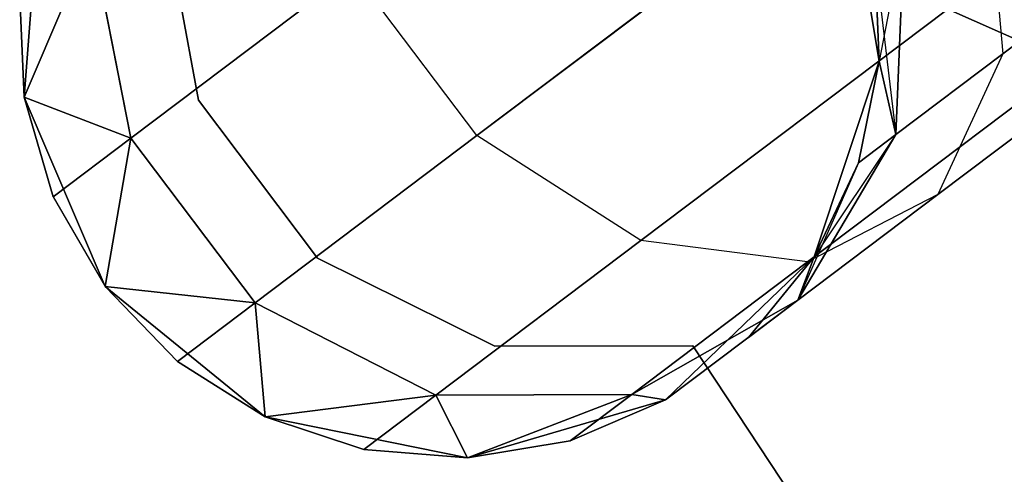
# Model space of a CAD drawing. Extents: x -91 to 91, y -91 to 262.
# Tile 442 of 480: x 47.26 to 49.54, y 35.38 to 36.44. Entities that reach past the tile are written whole.
import ezdxf

# ---------------------------------------------------------------- set-up
doc = ezdxf.new("R2010")
doc.units = 0
doc.header["$LTSCALE"] = 25.4
doc.layers.get('0').update_dxf_attribs({"linetype": 'CONTINUOUS'})

# ---------------------------------------------------------------- blocks, each defined once
blk = doc.blocks.new('ETE0_STL_1')
at = {"color": 0}
for p, q in [((49.2505, 36.3394, 327.5076), (49.1729, 36.8117, 327.5076)), ((49.1729, 36.8117, 163.5076), (49.2505, 36.3394, 163.5076)), ((49.2505, 36.3394, 327.5076), (49.1729, 36.8117, 327.5076)), ((49.1729, 36.8117, 163.5076), (49.2505, 36.3394, 163.5076)), ((49.501, 36.7769, 321.2195), (49.5376, 36.3557, 320.9951)), ((49.501, 36.7769, 321.2195), (49.5376, 36.3557, 320.9951)), ((49.501, 36.7769, 168.7957), (49.5376, 36.3557, 169.0201)), ((49.501, 36.7769, 168.7957), (49.5376, 36.3557, 169.0201)), ((48.3173, 36.1663, 319.9068), (49.0868, 36.7468, 319.2628)), ((48.3173, 36.1663, 319.9068), (49.0868, 36.7468, 319.2628)), ((49.0868, 36.7468, 170.7524), (48.3173, 36.1663, 170.1084)), ((49.0868, 36.7468, 170.7524), (48.3173, 36.1663, 170.1084)), ((47.3045, 36.733, 327.5076), (47.2669, 36.2558, 327.5076)), ((47.2669, 36.2558, 163.5076), (47.3045, 36.733, 163.5076)), ((47.3045, 36.733, 327.5076), (47.2669, 36.2558, 327.5076)), ((47.2669, 36.2558, 163.5076), (47.3045, 36.733, 163.5076)), ((47.5878, 36.7, 164.5076), (47.6713, 36.2485, 164.5076)), ((47.6713, 36.2485, 162.5076), (47.5878, 36.7, 162.5076)), ((47.6713, 36.2485, 162.5076), (47.5878, 36.7, 162.5076)), ((47.5878, 36.7, 164.5076), (47.6713, 36.2485, 164.5076)), ((47.2669, 36.2558, 322.0076), (47.4238, 36.6227, 320.9558)), ((47.2669, 36.2558, 322.0076), (47.4238, 36.6227, 320.9558)), ((47.4238, 36.6227, 169.0594), (47.2669, 36.2558, 168.0076)), ((47.4238, 36.6227, 169.0594), (47.2669, 36.2558, 168.0076)), ((47.4238, 36.6227, 320.9558), (47.5149, 36.1606, 320.8707)), ((47.4238, 36.6227, 320.9558), (47.5149, 36.1606, 320.8707)), ((47.5149, 36.1606, 169.1445), (47.4238, 36.6227, 169.0594)), ((47.5149, 36.1606, 169.1445), (47.4238, 36.6227, 169.0594)), ((49.3081, 36.6314, 168.4341), (49.2505, 36.3394, 168.0076)), ((49.3081, 36.6314, 168.4341), (49.2505, 36.3394, 168.0076)), ((49.2898, 36.1688, 321.4596), (49.3081, 36.6314, 321.5811)), ((49.2898, 36.1688, 321.4596), (49.3081, 36.6314, 321.5811)), ((49.3081, 36.6314, 168.4341), (49.2898, 36.1688, 168.5556)), ((49.3081, 36.6314, 168.4341), (49.2898, 36.1688, 168.5556)), ((49.5376, 36.3557, 320.9951), (49.9085, 36.6355, 320.6847)), ((49.5376, 36.3557, 320.9951), (49.9085, 36.6355, 320.6847)), ((49.9085, 36.6355, 169.3306), (49.5376, 36.3557, 169.0201)), ((49.9085, 36.6355, 169.3306), (49.5376, 36.3557, 169.0201)), ((49.2505, 36.3394, 322.0076), (49.2404, 36.5803, 322.0076)), ((49.2404, 36.5803, 322.0076), (49.2505, 36.3394, 327.5076)), ((49.2404, 36.5803, 322.0076), (49.2505, 36.3394, 327.5076)), ((49.2404, 36.5803, 322.0076), (49.2898, 36.1688, 321.4596)), ((49.2505, 36.3394, 322.0076), (49.2404, 36.5803, 322.0076)), ((49.2404, 36.5803, 322.0076), (49.2898, 36.1688, 321.4596)), ((49.2505, 36.3394, 168.0076), (49.2404, 36.5803, 168.0076)), ((49.2404, 36.5803, 168.0076), (49.2505, 36.3394, 163.5076)), ((49.2404, 36.5803, 168.0076), (49.2505, 36.3394, 163.5076)), ((49.2505, 36.3394, 168.0076), (49.2404, 36.5803, 168.0076)), ((47.5149, 36.1606, 320.8707), (48.0291, 36.5484, 319.9068)), ((47.5149, 36.1606, 320.8707), (48.0291, 36.5484, 319.9068)), ((48.0291, 36.5484, 170.1084), (47.5149, 36.1606, 169.1445)), ((48.0291, 36.5484, 170.1084), (47.5149, 36.1606, 169.1445)), ((48.3173, 36.1663, 319.9068), (48.0291, 36.5484, 319.9068)), ((48.3173, 36.1663, 319.9068), (48.0291, 36.5484, 319.9068)), ((48.3173, 36.1663, 170.1084), (48.0291, 36.5484, 170.1084)), ((48.3173, 36.1663, 170.1084), (48.0291, 36.5484, 170.1084)), ((47.2567, 36.4967, 322.0076), (47.2669, 36.2558, 327.5076)), ((47.2567, 36.4967, 322.0076), (47.2669, 36.2558, 322.0076)), ((47.2567, 36.4967, 322.0076), (47.2669, 36.2558, 327.5076)), ((47.2567, 36.4967, 322.0076), (47.2669, 36.2558, 322.0076)), ((47.2567, 36.4967, 168.0076), (47.2669, 36.2558, 168.0076)), ((47.2669, 36.2558, 163.5076), (47.2567, 36.4967, 168.0076)), ((47.2567, 36.4967, 168.0076), (47.2669, 36.2558, 168.0076)), ((47.2669, 36.2558, 163.5076), (47.2567, 36.4967, 168.0076)), ((48.6981, 35.9227, 320.0641), (49.41, 36.4597, 319.4683)), ((48.6981, 35.9227, 320.0641), (49.41, 36.4597, 319.4683)), ((49.41, 36.4597, 170.5469), (48.6981, 35.9227, 169.9511)), ((49.41, 36.4597, 170.5469), (48.6981, 35.9227, 169.9511)), ((49.694, 36.3334, 319.8322), (49.41, 36.4597, 319.4683)), ((49.694, 36.3334, 319.8322), (49.41, 36.4597, 319.4683)), ((49.41, 36.4597, 170.5469), (49.694, 36.3334, 170.183)), ((49.41, 36.4597, 170.5469), (49.694, 36.3334, 170.183)), ((49.3872, 36.0296, 320.6786), (49.8739, 36.3968, 320.2712)), ((49.3872, 36.0296, 320.6786), (49.8739, 36.3968, 320.2712)), ((49.8739, 36.3968, 169.744), (49.3872, 36.0296, 169.3366)), ((49.8739, 36.3968, 169.744), (49.3872, 36.0296, 169.3366)), ((49.2898, 36.1688, 321.4596), (49.5376, 36.3557, 320.9951)), ((49.2898, 36.1688, 321.4596), (49.5376, 36.3557, 320.9951)), ((49.5376, 36.3557, 169.0201), (49.2898, 36.1688, 168.5556)), ((49.5376, 36.3557, 169.0201), (49.2898, 36.1688, 168.5556)), ((49.5376, 36.3557, 320.9951), (49.3872, 36.0296, 320.6786)), ((49.5376, 36.3557, 320.9951), (49.3872, 36.0296, 320.6786)), ((49.5376, 36.3557, 169.0201), (49.3872, 36.0296, 169.3366)), ((49.5376, 36.3557, 169.0201), (49.3872, 36.0296, 169.3366)), ((49.0842, 35.8734, 320.3427), (49.694, 36.3334, 319.8322)), ((49.0842, 35.8734, 320.3427), (49.694, 36.3334, 319.8322)), ((49.694, 36.3334, 170.183), (49.0842, 35.8734, 169.6726)), ((49.694, 36.3334, 170.183), (49.0842, 35.8734, 169.6726)), ((49.0998, 35.8851, 327.5076), (49.2505, 36.3394, 327.5076)), ((49.2505, 36.3394, 163.5076), (49.0998, 35.8851, 163.5076)), ((49.0998, 35.8851, 327.5076), (49.2505, 36.3394, 327.5076)), ((49.2505, 36.3394, 163.5076), (49.0998, 35.8851, 163.5076)), ((49.2028, 36.1031, 322.0076), (49.2505, 36.3394, 327.5076)), ((49.2028, 36.1031, 322.0076), (49.2505, 36.3394, 322.0076)), ((49.2028, 36.1031, 322.0076), (49.2505, 36.3394, 327.5076)), ((49.2028, 36.1031, 322.0076), (49.2505, 36.3394, 322.0076)), ((49.2028, 36.1031, 168.0076), (49.2505, 36.3394, 168.0076)), ((49.2505, 36.3394, 163.5076), (49.2028, 36.1031, 168.0076)), ((49.2028, 36.1031, 168.0076), (49.2505, 36.3394, 168.0076)), ((49.2505, 36.3394, 163.5076), (49.2028, 36.1031, 168.0076)), ((49.2505, 36.3394, 322.0076), (49.2505, 36.3394, 327.5076)), ((49.2505, 36.3394, 322.0076), (49.2505, 36.3394, 327.5076)), ((49.2505, 36.3394, 322.0076), (49.2898, 36.1688, 321.4596)), ((49.2505, 36.3394, 322.0076), (49.2898, 36.1688, 321.4596)), ((49.2898, 36.1688, 168.5556), (49.2505, 36.3394, 168.0076)), ((49.2898, 36.1688, 168.5556), (49.2505, 36.3394, 168.0076)), ((49.2505, 36.3394, 168.0076), (49.2505, 36.3394, 163.5076)), ((49.2505, 36.3394, 168.0076), (49.2505, 36.3394, 163.5076)), ((47.2669, 36.2558, 327.5076), (47.4553, 35.8159, 327.5076)), ((47.4553, 35.8159, 163.5076), (47.2669, 36.2558, 163.5076)), ((47.2669, 36.2558, 322.0076), (47.2669, 36.2558, 327.5076)), ((47.2669, 36.2558, 322.0076), (47.2669, 36.2558, 327.5076)), ((47.2669, 36.2558, 322.0076), (47.3344, 36.0244, 322.0076)), ((47.3344, 36.0244, 322.0076), (47.2669, 36.2558, 327.5076)), ((47.3344, 36.0244, 322.0076), (47.2669, 36.2558, 327.5076)), ((47.2669, 36.2558, 327.5076), (47.4553, 35.8159, 327.5076)), ((47.2669, 36.2558, 322.0076), (47.3344, 36.0244, 322.0076)), ((47.2669, 36.2558, 322.0076), (47.5149, 36.1606, 320.8707)), ((47.2669, 36.2558, 322.0076), (47.5149, 36.1606, 320.8707)), ((47.5149, 36.1606, 169.1445), (47.2669, 36.2558, 168.0076)), ((47.2669, 36.2558, 168.0076), (47.3344, 36.0244, 168.0076)), ((47.5149, 36.1606, 169.1445), (47.2669, 36.2558, 168.0076)), ((47.3344, 36.0244, 168.0076), (47.2669, 36.2558, 163.5076)), ((47.4553, 35.8159, 163.5076), (47.2669, 36.2558, 163.5076)), ((47.3344, 36.0244, 168.0076), (47.2669, 36.2558, 163.5076)), ((47.2669, 36.2558, 168.0076), (47.3344, 36.0244, 168.0076)), ((47.2669, 36.2558, 168.0076), (47.2669, 36.2558, 163.5076)), ((47.2669, 36.2558, 168.0076), (47.2669, 36.2558, 163.5076)), ((47.6713, 36.2485, 164.5076), (47.6713, 36.2485, 162.5076)), ((47.6713, 36.2485, 164.5076), (47.6713, 36.2485, 162.5076)), ((47.6713, 36.2485, 164.5076), (47.9478, 35.8819, 164.5076)), ((47.9478, 35.8819, 162.5076), (47.6713, 36.2485, 162.5076)), ((47.9478, 35.8819, 162.5076), (47.6713, 36.2485, 162.5076)), ((47.6713, 36.2485, 164.5076), (47.9478, 35.8819, 164.5076)), ((47.8032, 35.7785, 320.8707), (48.3173, 36.1663, 319.9068)), ((47.8032, 35.7785, 320.8707), (48.3173, 36.1663, 319.9068)), ((48.3173, 36.1663, 170.1084), (47.8032, 35.7785, 169.1445)), ((48.3173, 36.1663, 170.1084), (47.8032, 35.7785, 169.1445)), ((48.6981, 35.9227, 320.0641), (48.3173, 36.1663, 319.9068)), ((48.6981, 35.9227, 320.0641), (48.3173, 36.1663, 319.9068)), ((48.6981, 35.9227, 169.9511), (48.3173, 36.1663, 170.1084)), ((48.6981, 35.9227, 169.9511), (48.3173, 36.1663, 170.1084)), ((49.0619, 35.7843, 321.2884), (49.2898, 36.1688, 321.4596)), ((49.0619, 35.7843, 321.2884), (49.2898, 36.1688, 321.4596)), ((49.2898, 36.1688, 168.5556), (49.0619, 35.7843, 168.7269)), ((49.2898, 36.1688, 168.5556), (49.0619, 35.7843, 168.7269)), ((49.2898, 36.1688, 168.5556), (49.0998, 35.8851, 168.0076)), ((49.2898, 36.1688, 168.5556), (49.0998, 35.8851, 168.0076)), ((49.2028, 36.1031, 322.0076), (49.2898, 36.1688, 321.4596)), ((49.2028, 36.1031, 322.0076), (49.2898, 36.1688, 321.4596)), ((49.2898, 36.1688, 168.5556), (49.2028, 36.1031, 168.0076)), ((49.2898, 36.1688, 168.5556), (49.2028, 36.1031, 168.0076)), ((47.3344, 36.0244, 322.0076), (47.5149, 36.1606, 320.8707)), ((47.3344, 36.0244, 322.0076), (47.5149, 36.1606, 320.8707)), ((47.5149, 36.1606, 169.1445), (47.3344, 36.0244, 168.0076)), ((47.5149, 36.1606, 169.1445), (47.3344, 36.0244, 168.0076)), ((47.4553, 35.8159, 322.0076), (47.5149, 36.1606, 320.8707)), ((47.4553, 35.8159, 322.0076), (47.5149, 36.1606, 320.8707)), ((47.5149, 36.1606, 169.1445), (47.4553, 35.8159, 168.0076)), ((47.5149, 36.1606, 169.1445), (47.4553, 35.8159, 168.0076)), ((47.5149, 36.1606, 320.8707), (47.8032, 35.7785, 320.8707)), ((47.5149, 36.1606, 320.8707), (47.8032, 35.7785, 320.8707)), ((47.8032, 35.7785, 169.1445), (47.5149, 36.1606, 169.1445)), ((47.8032, 35.7785, 169.1445), (47.5149, 36.1606, 169.1445)), ((49.2028, 36.1031, 322.0076), (49.0619, 35.7843, 321.2884)), ((49.2028, 36.1031, 322.0076), (49.0619, 35.7843, 321.2884)), ((49.0998, 35.8851, 322.0076), (49.2028, 36.1031, 322.0076)), ((49.2028, 36.1031, 322.0076), (49.0998, 35.8851, 327.5076)), ((49.2028, 36.1031, 322.0076), (49.0998, 35.8851, 327.5076)), ((49.0998, 35.8851, 322.0076), (49.2028, 36.1031, 322.0076)), ((49.0998, 35.8851, 168.0076), (49.2028, 36.1031, 168.0076)), ((49.2028, 36.1031, 168.0076), (49.0998, 35.8851, 163.5076)), ((49.2028, 36.1031, 168.0076), (49.0998, 35.8851, 163.5076)), ((49.0998, 35.8851, 168.0076), (49.2028, 36.1031, 168.0076)), ((49.0619, 35.7843, 321.2884), (49.3872, 36.0296, 320.6786)), ((49.0619, 35.7843, 321.2884), (49.3872, 36.0296, 320.6786)), ((49.3872, 36.0296, 169.3366), (49.0619, 35.7843, 168.7269)), ((49.3872, 36.0296, 169.3366), (49.0619, 35.7843, 168.7269)), ((49.3872, 36.0296, 320.6786), (49.0842, 35.8734, 320.3427)), ((49.3872, 36.0296, 320.6786), (49.0842, 35.8734, 320.3427)), ((49.3872, 36.0296, 169.3366), (49.0842, 35.8734, 169.6726)), ((49.3872, 36.0296, 169.3366), (49.0842, 35.8734, 169.6726)), ((47.3344, 36.0244, 322.0076), (47.4553, 35.8159, 327.5076)), ((47.3344, 36.0244, 322.0076), (47.4553, 35.8159, 327.5076)), ((47.3344, 36.0244, 322.0076), (47.4553, 35.8159, 322.0076)), ((47.3344, 36.0244, 322.0076), (47.4553, 35.8159, 322.0076)), ((47.3344, 36.0244, 168.0076), (47.4553, 35.8159, 168.0076)), ((47.3344, 36.0244, 168.0076), (47.4553, 35.8159, 168.0076)), ((47.3344, 36.0244, 168.0076), (47.4553, 35.8159, 163.5076)), ((47.3344, 36.0244, 168.0076), (47.4553, 35.8159, 163.5076)), ((48.2224, 35.5639, 320.9558), (48.6981, 35.9227, 320.0641)), ((48.2224, 35.5639, 320.9558), (48.6981, 35.9227, 320.0641)), ((48.6981, 35.9227, 169.9511), (48.2224, 35.5639, 169.0594)), ((48.6981, 35.9227, 169.9511), (48.2224, 35.5639, 169.0594)), ((49.0842, 35.8734, 320.3427), (48.6981, 35.9227, 320.0641)), ((49.0842, 35.8734, 320.3427), (48.6981, 35.9227, 320.0641)), ((49.0842, 35.8734, 169.6726), (48.6981, 35.9227, 169.9511)), ((49.0842, 35.8734, 169.6726), (48.6981, 35.9227, 169.9511)), ((47.9478, 35.8819, 164.5076), (47.9478, 35.8819, 162.5076)), ((47.9478, 35.8819, 164.5076), (47.9478, 35.8819, 162.5076)), ((47.9478, 35.8819, 164.5076), (48.359, 35.6776, 164.5076)), ((48.359, 35.6776, 162.5076), (47.9478, 35.8819, 162.5076)), ((48.359, 35.6776, 162.5076), (47.9478, 35.8819, 162.5076)), ((47.9478, 35.8819, 164.5076), (48.359, 35.6776, 164.5076)), ((48.6767, 35.566, 321.1065), (49.0842, 35.8734, 320.3427)), ((48.6767, 35.566, 321.1065), (49.0842, 35.8734, 320.3427)), ((49.0842, 35.8734, 169.6726), (48.6767, 35.566, 168.9087)), ((49.0842, 35.8734, 169.6726), (48.6767, 35.566, 168.9087)), ((48.7552, 35.553, 327.5076), (49.0998, 35.8851, 327.5076)), ((49.0998, 35.8851, 163.5076), (48.7552, 35.553, 163.5076)), ((48.7552, 35.553, 327.5076), (49.0998, 35.8851, 327.5076)), ((49.0998, 35.8851, 163.5076), (48.7552, 35.553, 163.5076)), ((48.9477, 35.6981, 322.0076), (49.0998, 35.8851, 327.5076)), ((48.9477, 35.6981, 322.0076), (49.0998, 35.8851, 322.0076)), ((48.9477, 35.6981, 322.0076), (49.0998, 35.8851, 327.5076)), ((48.9477, 35.6981, 322.0076), (49.0998, 35.8851, 322.0076)), ((48.9477, 35.6981, 168.0076), (49.0998, 35.8851, 168.0076)), ((49.0998, 35.8851, 163.5076), (48.9477, 35.6981, 168.0076)), ((48.9477, 35.6981, 168.0076), (49.0998, 35.8851, 168.0076)), ((49.0998, 35.8851, 163.5076), (48.9477, 35.6981, 168.0076)), ((49.0998, 35.8851, 322.0076), (49.0619, 35.7843, 321.2884)), ((49.0998, 35.8851, 322.0076), (49.0619, 35.7843, 321.2884)), ((49.0619, 35.7843, 168.7269), (49.0998, 35.8851, 168.0076)), ((49.0619, 35.7843, 168.7269), (49.0998, 35.8851, 168.0076)), ((49.0998, 35.8851, 322.0076), (49.0998, 35.8851, 327.5076)), ((49.0998, 35.8851, 322.0076), (49.0998, 35.8851, 327.5076)), ((49.0998, 35.8851, 168.0076), (49.0998, 35.8851, 163.5076)), ((49.0998, 35.8851, 168.0076), (49.0998, 35.8851, 163.5076)), ((47.4553, 35.8159, 327.5076), (47.8266, 35.5138, 327.5076)), ((47.8266, 35.5138, 163.5076), (47.4553, 35.8159, 163.5076)), ((47.4553, 35.8159, 327.5076), (47.8266, 35.5138, 327.5076)), ((47.4553, 35.8159, 327.5076), (47.6226, 35.6423, 322.0076)), ((47.4553, 35.8159, 322.0076), (47.4553, 35.8159, 327.5076)), ((47.4553, 35.8159, 322.0076), (47.4553, 35.8159, 327.5076)), ((47.4553, 35.8159, 322.0076), (47.6226, 35.6423, 322.0076)), ((47.4553, 35.8159, 327.5076), (47.6226, 35.6423, 322.0076)), ((47.4553, 35.8159, 322.0076), (47.6226, 35.6423, 322.0076)), ((47.4553, 35.8159, 322.0076), (47.8032, 35.7785, 320.8707)), ((47.4553, 35.8159, 322.0076), (47.8032, 35.7785, 320.8707)), ((47.8032, 35.7785, 169.1445), (47.4553, 35.8159, 168.0076)), ((47.4553, 35.8159, 168.0076), (47.6226, 35.6423, 168.0076)), ((47.8032, 35.7785, 169.1445), (47.4553, 35.8159, 168.0076)), ((47.8266, 35.5138, 163.5076), (47.4553, 35.8159, 163.5076)), ((47.6226, 35.6423, 168.0076), (47.4553, 35.8159, 163.5076)), ((47.4553, 35.8159, 168.0076), (47.6226, 35.6423, 168.0076)), ((47.4553, 35.8159, 168.0076), (47.4553, 35.8159, 163.5076)), ((47.6226, 35.6423, 168.0076), (47.4553, 35.8159, 163.5076)), ((47.4553, 35.8159, 168.0076), (47.4553, 35.8159, 163.5076)), ((47.6226, 35.6423, 322.0076), (47.8032, 35.7785, 320.8707)), ((47.6226, 35.6423, 322.0076), (47.8032, 35.7785, 320.8707)), ((47.8032, 35.7785, 169.1445), (47.6226, 35.6423, 168.0076)), ((47.8032, 35.7785, 169.1445), (47.6226, 35.6423, 168.0076)), ((47.8266, 35.5138, 322.0076), (47.8032, 35.7785, 320.8707)), ((47.8032, 35.7785, 320.8707), (48.2224, 35.5639, 320.9558)), ((47.8266, 35.5138, 322.0076), (47.8032, 35.7785, 320.8707)), ((47.8032, 35.7785, 320.8707), (48.2224, 35.5639, 320.9558)), ((48.2224, 35.5639, 169.0594), (47.8032, 35.7785, 169.1445)), ((47.8032, 35.7785, 169.1445), (47.8266, 35.5138, 168.0076)), ((47.8032, 35.7785, 169.1445), (47.8266, 35.5138, 168.0076)), ((48.2224, 35.5639, 169.0594), (47.8032, 35.7785, 169.1445)), ((48.6767, 35.566, 321.1065), (49.0619, 35.7843, 321.2884)), ((48.6767, 35.566, 321.1065), (49.0619, 35.7843, 321.2884)), ((49.0619, 35.7843, 168.7269), (48.6767, 35.566, 168.9087)), ((49.0619, 35.7843, 168.7269), (48.6767, 35.566, 168.9087)), ((48.7552, 35.553, 322.0076), (49.0619, 35.7843, 321.2884)), ((48.7552, 35.553, 322.0076), (49.0619, 35.7843, 321.2884)), ((49.0619, 35.7843, 168.7269), (48.7552, 35.553, 168.0076)), ((49.0619, 35.7843, 168.7269), (48.7552, 35.553, 168.0076)), ((48.9477, 35.6981, 322.0076), (49.0619, 35.7843, 321.2884)), ((48.9477, 35.6981, 322.0076), (49.0619, 35.7843, 321.2884)), ((49.0619, 35.7843, 168.7269), (48.9477, 35.6981, 168.0076)), ((49.0619, 35.7843, 168.7269), (48.9477, 35.6981, 168.0076)), ((48.9477, 35.6981, 322.0076), (48.7552, 35.553, 327.5076)), ((48.9477, 35.6981, 322.0076), (48.7552, 35.553, 327.5076)), ((48.9477, 35.6981, 168.0076), (48.7552, 35.553, 163.5076)), ((48.9477, 35.6981, 168.0076), (48.7552, 35.553, 163.5076)), ((48.359, 35.6776, 164.5076), (48.8182, 35.6785, 164.5076)), ((48.8182, 35.6785, 162.5076), (48.359, 35.6776, 162.5076)), ((48.8182, 35.6785, 162.5076), (48.359, 35.6776, 162.5076)), ((48.359, 35.6776, 164.5076), (48.8182, 35.6785, 164.5076)), ((48.359, 35.6776, 164.5076), (48.359, 35.6776, 162.5076)), ((48.359, 35.6776, 164.5076), (48.359, 35.6776, 162.5076)), ((48.8182, 35.6785, 164.5076), (48.8182, 35.6785, 162.5076)), ((48.8182, 35.6785, 164.5076), (51.917, 30.9968, 164.5076)), ((51.917, 30.9968, 162.5076), (48.8182, 35.6785, 162.5076)), ((48.8182, 35.6785, 164.5076), (48.8182, 35.6785, 162.5076)), ((51.917, 30.9968, 162.5076), (48.8182, 35.6785, 162.5076)), ((48.8182, 35.6785, 164.5076), (51.917, 30.9968, 164.5076)), ((47.6226, 35.6423, 322.0076), (47.8266, 35.5138, 327.5076)), ((47.6226, 35.6423, 322.0076), (47.8266, 35.5138, 322.0076)), ((47.6226, 35.6423, 322.0076), (47.8266, 35.5138, 327.5076)), ((47.6226, 35.6423, 322.0076), (47.8266, 35.5138, 322.0076)), ((47.6226, 35.6423, 168.0076), (47.8266, 35.5138, 168.0076)), ((47.8266, 35.5138, 163.5076), (47.6226, 35.6423, 168.0076)), ((47.6226, 35.6423, 168.0076), (47.8266, 35.5138, 168.0076)), ((47.8266, 35.5138, 163.5076), (47.6226, 35.6423, 168.0076)), ((47.8266, 35.5138, 322.0076), (48.2224, 35.5639, 320.9558)), ((47.8266, 35.5138, 322.0076), (48.2224, 35.5639, 320.9558)), ((48.2224, 35.5639, 169.0594), (47.8266, 35.5138, 168.0076)), ((48.2224, 35.5639, 169.0594), (47.8266, 35.5138, 168.0076)), ((48.0554, 35.4379, 322.0076), (48.2224, 35.5639, 320.9558)), ((48.0554, 35.4379, 322.0076), (48.2224, 35.5639, 320.9558)), ((48.2224, 35.5639, 169.0594), (48.0554, 35.4379, 168.0076)), ((48.2224, 35.5639, 169.0594), (48.0554, 35.4379, 168.0076)), ((48.2224, 35.5639, 320.9558), (48.6767, 35.566, 321.1065)), ((48.2224, 35.5639, 320.9558), (48.6767, 35.566, 321.1065)), ((48.6767, 35.566, 168.9087), (48.2224, 35.5639, 169.0594)), ((48.6767, 35.566, 168.9087), (48.2224, 35.5639, 169.0594)), ((48.2957, 35.419, 322.0076), (48.2224, 35.5639, 320.9558)), ((48.2957, 35.419, 322.0076), (48.2224, 35.5639, 320.9558)), ((48.2224, 35.5639, 169.0594), (48.2957, 35.419, 168.0076)), ((48.2224, 35.5639, 169.0594), (48.2957, 35.419, 168.0076)), ((48.2957, 35.419, 322.0076), (48.6767, 35.566, 321.1065)), ((48.2957, 35.419, 322.0076), (48.6767, 35.566, 321.1065)), ((48.6767, 35.566, 168.9087), (48.2957, 35.419, 168.0076)), ((48.6767, 35.566, 168.9087), (48.2957, 35.419, 168.0076)), ((48.2957, 35.419, 327.5076), (48.7552, 35.553, 327.5076)), ((48.7552, 35.553, 163.5076), (48.2957, 35.419, 163.5076)), ((48.2957, 35.419, 327.5076), (48.7552, 35.553, 327.5076)), ((48.7552, 35.553, 163.5076), (48.2957, 35.419, 163.5076)), ((48.5336, 35.4581, 322.0076), (48.6767, 35.566, 321.1065)), ((48.5336, 35.4581, 322.0076), (48.6767, 35.566, 321.1065)), ((48.6767, 35.566, 168.9087), (48.5336, 35.4581, 168.0076)), ((48.6767, 35.566, 168.9087), (48.5336, 35.4581, 168.0076)), ((48.5336, 35.4581, 322.0076), (48.7552, 35.553, 327.5076)), ((48.5336, 35.4581, 322.0076), (48.7552, 35.553, 322.0076)), ((48.5336, 35.4581, 322.0076), (48.7552, 35.553, 327.5076)), ((48.5336, 35.4581, 322.0076), (48.7552, 35.553, 322.0076)), ((48.5336, 35.4581, 168.0076), (48.7552, 35.553, 168.0076)), ((48.7552, 35.553, 163.5076), (48.5336, 35.4581, 168.0076)), ((48.5336, 35.4581, 168.0076), (48.7552, 35.553, 168.0076)), ((48.7552, 35.553, 163.5076), (48.5336, 35.4581, 168.0076)), ((48.7552, 35.553, 322.0076), (48.6767, 35.566, 321.1065)), ((48.7552, 35.553, 322.0076), (48.6767, 35.566, 321.1065)), ((48.6767, 35.566, 168.9087), (48.7552, 35.553, 168.0076)), ((48.6767, 35.566, 168.9087), (48.7552, 35.553, 168.0076)), ((48.7552, 35.553, 322.0076), (48.7552, 35.553, 327.5076)), ((48.7552, 35.553, 322.0076), (48.7552, 35.553, 327.5076)), ((48.7552, 35.553, 168.0076), (48.7552, 35.553, 163.5076)), ((48.7552, 35.553, 168.0076), (48.7552, 35.553, 163.5076)), ((47.8266, 35.5138, 327.5076), (48.2957, 35.419, 327.5076)), ((48.2957, 35.419, 163.5076), (47.8266, 35.5138, 163.5076)), ((47.8266, 35.5138, 322.0076), (47.8266, 35.5138, 327.5076)), ((47.8266, 35.5138, 322.0076), (47.8266, 35.5138, 327.5076)), ((47.8266, 35.5138, 322.0076), (48.0554, 35.4379, 322.0076)), ((48.0554, 35.4379, 322.0076), (47.8266, 35.5138, 327.5076)), ((48.0554, 35.4379, 322.0076), (47.8266, 35.5138, 327.5076)), ((47.8266, 35.5138, 327.5076), (48.2957, 35.419, 327.5076)), ((47.8266, 35.5138, 322.0076), (48.0554, 35.4379, 322.0076)), ((47.8266, 35.5138, 168.0076), (48.0554, 35.4379, 168.0076)), ((48.0554, 35.4379, 168.0076), (47.8266, 35.5138, 163.5076)), ((48.2957, 35.419, 163.5076), (47.8266, 35.5138, 163.5076)), ((48.0554, 35.4379, 168.0076), (47.8266, 35.5138, 163.5076)), ((47.8266, 35.5138, 168.0076), (48.0554, 35.4379, 168.0076)), ((47.8266, 35.5138, 168.0076), (47.8266, 35.5138, 163.5076)), ((47.8266, 35.5138, 168.0076), (47.8266, 35.5138, 163.5076)), ((48.2957, 35.419, 322.0076), (48.5336, 35.4581, 322.0076)), ((48.5336, 35.4581, 322.0076), (48.2957, 35.419, 327.5076)), ((48.5336, 35.4581, 322.0076), (48.2957, 35.419, 327.5076)), ((48.2957, 35.419, 322.0076), (48.5336, 35.4581, 322.0076)), ((48.2957, 35.419, 168.0076), (48.5336, 35.4581, 168.0076)), ((48.5336, 35.4581, 168.0076), (48.2957, 35.419, 163.5076)), ((48.5336, 35.4581, 168.0076), (48.2957, 35.419, 163.5076)), ((48.2957, 35.419, 168.0076), (48.5336, 35.4581, 168.0076)), ((48.0554, 35.4379, 322.0076), (48.2957, 35.419, 327.5076)), ((48.0554, 35.4379, 322.0076), (48.2957, 35.419, 322.0076)), ((48.0554, 35.4379, 322.0076), (48.2957, 35.419, 327.5076)), ((48.0554, 35.4379, 322.0076), (48.2957, 35.419, 322.0076)), ((48.0554, 35.4379, 168.0076), (48.2957, 35.419, 168.0076)), ((48.2957, 35.419, 163.5076), (48.0554, 35.4379, 168.0076)), ((48.0554, 35.4379, 168.0076), (48.2957, 35.419, 168.0076)), ((48.2957, 35.419, 163.5076), (48.0554, 35.4379, 168.0076)), ((48.2957, 35.419, 322.0076), (48.2957, 35.419, 327.5076)), ((48.2957, 35.419, 322.0076), (48.2957, 35.419, 327.5076)), ((48.2957, 35.419, 168.0076), (48.2957, 35.419, 163.5076)), ((48.2957, 35.419, 168.0076), (48.2957, 35.419, 163.5076))]:
    blk.add_line(p, q, dxfattribs=at)

msp = doc.modelspace()

# ---------------------------------------------------------------- block references
at = {"color": 253}
msp.add_blockref('ETE0_STL_1', (0, 0), dxfattribs=at)

doc.saveas('drawing.dxf')
